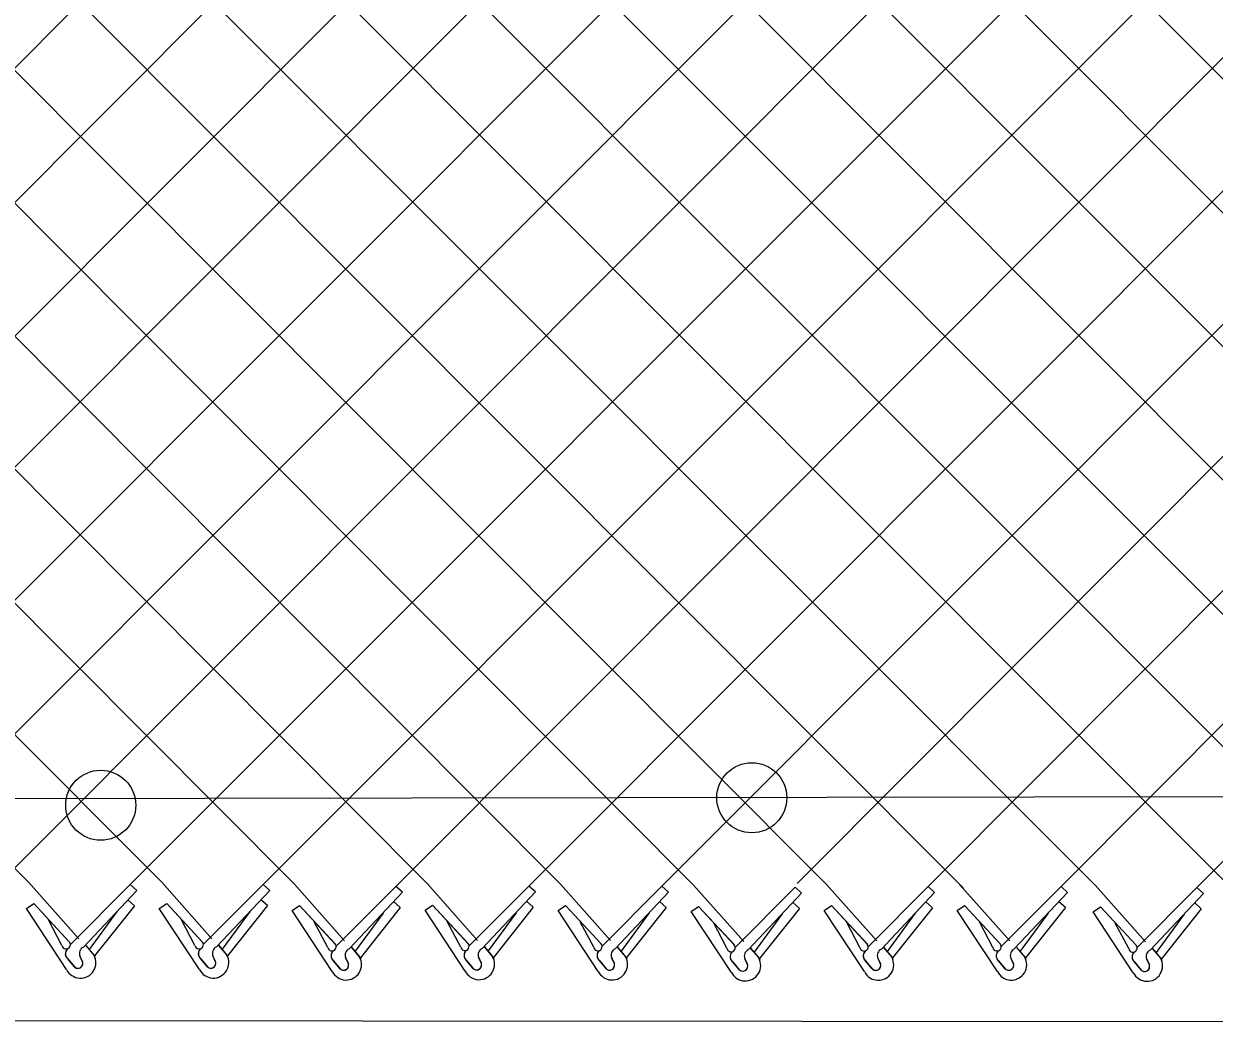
# Model space of a CAD drawing. Extents: x 0 to 2.85, y -0.1 to 1.83.
# Drawn here: x 0.7737 to 0.8458, y 1.2817 to 1.3422 of the extents above; entities that cross this region are included whole.
import ezdxf

# ---------------------------------------------------------------- set-up
doc = ezdxf.new("R2010")
doc.units = 0
for name, color, linetype in [('sb_Chainlink Fence', 7, 'Continuous'), ('sb_Earth', 7, 'Continuous'), ('sb_Existing Structural Steel', 7, 'Continuous')]:
    doc.layers.add(name, color=color, linetype=linetype)

msp = doc.modelspace()

# ---------------------------------------------------------------- linework, layer by layer
at = {"layer": 'sb_Chainlink Fence'}
for p, q in [((0.7523301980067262, 1.400570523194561), (0.8628093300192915, 1.2900046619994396)), ((0.6674732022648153, 1.3970722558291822), (0.7740420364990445, 1.290248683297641)), ((0.6755266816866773, 1.3970518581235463), (0.782094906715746, 1.2902543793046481)), ((0.6835809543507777, 1.3970684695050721), (0.7901326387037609, 1.290137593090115)), ((0.691643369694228, 1.3971280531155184), (0.798186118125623, 1.290157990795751)), ((0.6997001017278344, 1.397083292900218), (0.8062403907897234, 1.290141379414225)), ((0.7077529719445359, 1.397077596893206), (0.8143028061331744, 1.290081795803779)), ((0.739902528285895, 1.3970373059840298), (0.84669264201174, 1.2900808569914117)), ((0.7641176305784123, 1.397034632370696), (0.8708660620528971, 1.2900494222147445)), ((0.7802253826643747, 1.3970308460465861), (0.8868983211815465, 1.2901512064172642)), ((0.788287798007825, 1.397090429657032), (0.8949518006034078, 1.2901716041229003)), ((0.8205754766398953, 1.2901844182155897), (0.9271628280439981, 1.3970379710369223)), ((0.7157323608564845, 1.3969815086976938), (0.8223595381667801, 1.2901265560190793)), ((0.7237129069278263, 1.2899774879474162), (0.8305162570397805, 1.3969715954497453)), ((0.7237858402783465, 1.3969611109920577), (0.830632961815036, 1.289911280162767)), ((0.7315764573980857, 1.28971102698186), (0.838572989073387, 1.3969268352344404)), ((0.731840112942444, 1.3969777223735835), (0.8386391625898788, 1.2900604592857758)), ((0.7397659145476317, 1.289818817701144), (0.8466258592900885, 1.3969211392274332)), ((0.7479399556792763, 1.2900915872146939), (0.8546688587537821, 1.3969569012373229)), ((0.7479592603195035, 1.3969925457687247), (0.8547469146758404, 1.2900642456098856)), ((0.7560126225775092, 1.2901531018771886), (0.8627255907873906, 1.396912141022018)), ((0.7640668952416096, 1.2901364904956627), (0.8707784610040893, 1.3969064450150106)), ((0.7721293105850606, 1.2900769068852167), (0.878871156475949, 1.3969092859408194)), ((0.7721711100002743, 1.3970142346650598), (0.8789189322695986, 1.290055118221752)), ((0.7801860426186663, 1.2901216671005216), (0.886924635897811, 1.3968888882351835)), ((0.7882389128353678, 1.2901273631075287), (0.8949789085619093, 1.3969054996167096)), ((0.7962766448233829, 1.2900105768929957), (0.9030413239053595, 1.3969650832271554)), ((0.8043301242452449, 1.2900309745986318), (0.9110980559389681, 1.3969203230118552)), ((0.8123843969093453, 1.2900143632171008), (0.9191509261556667, 1.396914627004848)), ((0.8285127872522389, 1.2900088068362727), (0.9352195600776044, 1.396993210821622)), ((0.8365564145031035, 1.290005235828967), (0.9432724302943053, 1.39698751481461)), ((0.8447831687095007, 1.2899334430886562), (0.9513651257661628, 1.3969903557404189)), ((0.7740420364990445, 1.290248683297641), (0.7770773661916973, 1.2868310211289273)), ((0.7765586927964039, 1.286478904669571), (0.7801860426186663, 1.2901216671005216)), ((0.7773564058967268, 1.2863363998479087), (0.7805818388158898, 1.2897630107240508)), ((0.7805818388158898, 1.2897630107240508), (0.7801860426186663, 1.2901216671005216)), ((0.782094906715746, 1.2902543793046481), (0.7851302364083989, 1.2868367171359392)), ((0.7846115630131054, 1.2864846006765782), (0.7882389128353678, 1.2901273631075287)), ((0.7854092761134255, 1.2863420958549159), (0.7886347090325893, 1.289768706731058)), ((0.7886347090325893, 1.289768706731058), (0.7882389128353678, 1.2901273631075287)), ((0.7901326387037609, 1.290137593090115), (0.7931679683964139, 1.2867199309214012)), ((0.7926492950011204, 1.286367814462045), (0.7962766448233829, 1.2900105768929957)), ((0.7934470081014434, 1.2862253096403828), (0.7966724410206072, 1.2896519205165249)), ((0.7966724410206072, 1.2896519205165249), (0.7962766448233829, 1.2900105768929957)), ((0.798186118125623, 1.290157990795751), (0.8012214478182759, 1.2867403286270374)), ((0.8007027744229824, 1.286388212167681), (0.8043301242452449, 1.2900309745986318)), ((0.8015004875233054, 1.2862457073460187), (0.8047259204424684, 1.2896723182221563)), ((0.8047259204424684, 1.2896723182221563), (0.8043301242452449, 1.2900309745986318)), ((0.8062403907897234, 1.290141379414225), (0.8092757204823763, 1.2867237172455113)), ((0.8087570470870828, 1.2863716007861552), (0.8123843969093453, 1.2900143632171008)), ((0.8095547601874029, 1.2862290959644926), (0.8127801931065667, 1.289655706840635)), ((0.8127801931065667, 1.289655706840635), (0.8123843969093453, 1.2900143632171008)), ((0.8143028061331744, 1.290081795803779), (0.8173381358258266, 1.2866641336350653)), ((0.816819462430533, 1.286312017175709), (0.8204468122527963, 1.2899547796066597)), ((0.8208426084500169, 1.289596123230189), (0.8204468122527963, 1.2899547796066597)), ((0.8223595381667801, 1.2901265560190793), (0.825394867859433, 1.2867088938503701)), ((0.8248761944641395, 1.2863567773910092), (0.8285035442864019, 1.2899995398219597)), ((0.8256739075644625, 1.286214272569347), (0.8288993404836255, 1.2896408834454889)), ((0.8288993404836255, 1.2896408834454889), (0.8285035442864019, 1.2899995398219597)), ((0.8304124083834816, 1.2901322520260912), (0.8334477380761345, 1.2867145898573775)), ((0.832929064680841, 1.2863624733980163), (0.8365564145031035, 1.290005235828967)), ((0.8337267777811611, 1.286219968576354), (0.8369522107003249, 1.289646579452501)), ((0.8369522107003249, 1.289646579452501), (0.8365564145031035, 1.290005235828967)), ((0.8386391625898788, 1.2900604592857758), (0.8416744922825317, 1.2866427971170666)), ((0.8411558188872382, 1.2862906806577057), (0.8447831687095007, 1.2899334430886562)), ((0.8451789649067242, 1.2895747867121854), (0.8447831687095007, 1.2899334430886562)), ((0.7738979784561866, 1.2886610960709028), (0.7743439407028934, 1.2889657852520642)), ((0.7743439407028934, 1.2889657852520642), (0.7764999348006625, 1.286642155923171)), ((0.7743439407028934, 1.2889657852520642), (0.7765137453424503, 1.286628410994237)), ((0.7804474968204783, 1.2888370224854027), (0.7800517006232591, 1.2891956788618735)), ((0.781950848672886, 1.28866679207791), (0.782396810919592, 1.288971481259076)), ((0.782396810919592, 1.288971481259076), (0.7845528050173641, 1.2866478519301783)), ((0.782396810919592, 1.288971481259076), (0.7845666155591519, 1.2866341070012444)), ((0.7885003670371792, 1.2888427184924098), (0.78810457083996, 1.2892013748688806)), ((0.7965380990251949, 1.2887259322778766), (0.7961423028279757, 1.2890845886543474)), ((0.8045915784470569, 1.2887463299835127), (0.8041957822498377, 1.2891049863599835)), ((0.8126458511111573, 1.2887297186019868), (0.8122500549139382, 1.2890883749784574)), ((0.8176171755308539, 1.2861695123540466), (0.8208426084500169, 1.289596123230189)), ((0.8207082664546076, 1.2886701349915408), (0.8203124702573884, 1.2890287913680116)), ((0.8287649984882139, 1.2887148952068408), (0.8283692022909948, 1.2890735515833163)), ((0.8368178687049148, 1.2887205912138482), (0.8364220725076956, 1.2890792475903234)), ((0.8419535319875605, 1.2861481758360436), (0.8451789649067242, 1.2895747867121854)), ((0.845044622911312, 1.2886487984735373), (0.8446488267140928, 1.2890074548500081)), ((0.7763344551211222, 1.2849721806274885), (0.7738979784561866, 1.2886610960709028)), ((0.7794084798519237, 1.2885049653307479), (0.7777114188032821, 1.2861950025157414)), ((0.7804474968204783, 1.2888370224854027), (0.7780346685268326, 1.285802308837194)), ((0.7843873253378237, 1.2849778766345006), (0.781950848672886, 1.28866679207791)), ((0.7874613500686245, 1.288510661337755), (0.7857642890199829, 1.2862006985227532)), ((0.7885003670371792, 1.2888427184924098), (0.7860875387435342, 1.285808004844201)), ((0.7899885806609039, 1.288550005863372), (0.79043454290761, 1.288854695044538)), ((0.7924250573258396, 1.2848610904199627), (0.7899885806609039, 1.288550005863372)), ((0.79043454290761, 1.288854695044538), (0.7925905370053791, 1.286531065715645)), ((0.79043454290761, 1.288854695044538), (0.7926043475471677, 1.286517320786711)), ((0.7954990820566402, 1.288393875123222), (0.7938020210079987, 1.2860839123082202)), ((0.7965380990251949, 1.2887259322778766), (0.7941252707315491, 1.285691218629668)), ((0.7980420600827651, 1.2885704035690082), (0.7984880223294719, 1.2888750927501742)), ((0.8004785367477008, 1.2848814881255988), (0.7980420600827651, 1.2885704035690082)), ((0.7984880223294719, 1.2888750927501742), (0.800644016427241, 1.2865514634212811)), ((0.7984880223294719, 1.2888750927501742), (0.8006578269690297, 1.2865377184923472)), ((0.8035525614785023, 1.2884142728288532), (0.8018555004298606, 1.2861043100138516)), ((0.8045915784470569, 1.2887463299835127), (0.8021787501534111, 1.2857116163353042)), ((0.8060963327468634, 1.2885537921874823), (0.8065422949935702, 1.2888584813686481)), ((0.8085328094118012, 1.2848648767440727), (0.8060963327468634, 1.2885537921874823)), ((0.8065422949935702, 1.2888584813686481), (0.8086982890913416, 1.286534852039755)), ((0.8065422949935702, 1.2888584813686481), (0.8087120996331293, 1.2865211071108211)), ((0.8116068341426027, 1.2883976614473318), (0.8099097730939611, 1.2860876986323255)), ((0.8126458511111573, 1.2887297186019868), (0.8102330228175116, 1.285695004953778)), ((0.8141587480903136, 1.2884942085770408), (0.8146047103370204, 1.2887988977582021)), ((0.8165952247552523, 1.2848052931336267), (0.8141587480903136, 1.2884942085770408)), ((0.8146047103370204, 1.2887988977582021), (0.8167607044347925, 1.286475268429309)), ((0.8146047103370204, 1.2887988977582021), (0.8167745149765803, 1.2864615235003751)), ((0.8196692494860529, 1.288338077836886), (0.8179721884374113, 1.2860281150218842)), ((0.8207082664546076, 1.2886701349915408), (0.8182954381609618, 1.285635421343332)), ((0.8222154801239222, 1.2885389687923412), (0.822661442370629, 1.288843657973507)), ((0.8246519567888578, 1.2848500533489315), (0.8222154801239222, 1.2885389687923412)), ((0.822661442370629, 1.288843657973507), (0.8248174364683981, 1.2865200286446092)), ((0.822661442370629, 1.288843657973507), (0.824831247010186, 1.2865062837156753)), ((0.8277259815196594, 1.2883828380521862), (0.8260289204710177, 1.2860728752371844)), ((0.8287649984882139, 1.2887148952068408), (0.8263521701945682, 1.285680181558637)), ((0.8302683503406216, 1.2885446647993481), (0.8307143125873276, 1.2888493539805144)), ((0.8327048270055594, 1.2848557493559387), (0.8302683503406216, 1.2885446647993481)), ((0.8307143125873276, 1.2888493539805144), (0.8328703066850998, 1.286525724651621)), ((0.8307143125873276, 1.2888493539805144), (0.8328841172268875, 1.2865119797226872)), ((0.8357788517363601, 1.2883885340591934), (0.8340817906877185, 1.2860785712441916)), ((0.8368178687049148, 1.2887205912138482), (0.8344050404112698, 1.2856858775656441)), ((0.8384951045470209, 1.2884728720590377), (0.8389410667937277, 1.2887775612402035)), ((0.8409315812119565, 1.284783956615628), (0.8384951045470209, 1.2884728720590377)), ((0.8389410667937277, 1.2887775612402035), (0.8410970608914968, 1.2864539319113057)), ((0.8389410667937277, 1.2887775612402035), (0.8411108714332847, 1.2864401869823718)), ((0.8440056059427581, 1.2883167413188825), (0.8423085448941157, 1.286006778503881)), ((0.845044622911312, 1.2886487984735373), (0.842631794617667, 1.2856140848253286)), ((0.7760570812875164, 1.2864276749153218), (0.7752454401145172, 1.287979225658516)), ((0.7841099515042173, 1.286433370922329), (0.7832983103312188, 1.2879849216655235)), ((0.792147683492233, 1.286316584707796), (0.7913360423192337, 1.2878681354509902)), ((0.8002011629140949, 1.286336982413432), (0.7993895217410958, 1.2878885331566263)), ((0.8082554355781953, 1.2863203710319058), (0.8074437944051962, 1.2878719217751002)), ((0.8163178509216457, 1.28626078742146), (0.8155062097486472, 1.2878123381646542)), ((0.824374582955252, 1.2863055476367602), (0.8235629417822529, 1.287857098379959)), ((0.8324274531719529, 1.286311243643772), (0.8316158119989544, 1.2878627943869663)), ((0.8406542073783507, 1.2862394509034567), (0.8398425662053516, 1.287791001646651)), ((0.7774915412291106, 1.2864319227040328), (0.7779867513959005, 1.2858457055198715)), ((0.777498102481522, 1.2864229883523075), (0.7779892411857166, 1.285843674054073)), ((0.7855444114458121, 1.28643761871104), (0.786039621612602, 1.2858514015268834)), ((0.7855509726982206, 1.2864286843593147), (0.7860421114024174, 1.2858493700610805)), ((0.7935821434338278, 1.286320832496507), (0.7940773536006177, 1.2857346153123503)), ((0.7935887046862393, 1.2863118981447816), (0.7940798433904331, 1.2857325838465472)), ((0.8016356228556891, 1.2863412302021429), (0.802130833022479, 1.2857550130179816)), ((0.8016421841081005, 1.2863322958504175), (0.8021333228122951, 1.2857529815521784)), ((0.8096898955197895, 1.286324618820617), (0.8101851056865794, 1.2857384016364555)), ((0.8096964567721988, 1.2863156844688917), (0.8101875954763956, 1.285736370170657)), ((0.8177523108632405, 1.286265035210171), (0.8182475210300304, 1.2856788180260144)), ((0.817758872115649, 1.2862561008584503), (0.8182500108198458, 1.2856767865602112)), ((0.8258090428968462, 1.2863097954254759), (0.8263042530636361, 1.2857235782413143)), ((0.8258156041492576, 1.2863008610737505), (0.8263067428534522, 1.2857215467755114)), ((0.8338619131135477, 1.286315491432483), (0.8343571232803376, 1.2857292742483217)), ((0.8338684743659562, 1.2863065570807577), (0.834359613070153, 1.2857272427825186)), ((0.8420886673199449, 1.2862436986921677), (0.8425838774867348, 1.2856574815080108)), ((0.8420952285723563, 1.2862347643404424), (0.8425863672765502, 1.285655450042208)), ((0.7767860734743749, 1.2851571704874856), (0.7763820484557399, 1.2856409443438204)), ((0.7763820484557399, 1.2856409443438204), (0.7768271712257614, 1.285113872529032)), ((0.7773081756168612, 1.2854427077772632), (0.7771446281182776, 1.285797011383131)), ((0.7771452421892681, 1.2857844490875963), (0.7773078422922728, 1.2854507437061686)), ((0.7779867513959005, 1.2858457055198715), (0.7780231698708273, 1.2857776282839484)), ((0.7780231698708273, 1.2857776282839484), (0.7780542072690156, 1.2857047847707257)), ((0.7848389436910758, 1.2851628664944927), (0.7844349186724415, 1.2856466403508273)), ((0.7844349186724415, 1.2856466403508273), (0.7848800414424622, 1.2851195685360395)), ((0.7853610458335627, 1.2854484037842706), (0.7851974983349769, 1.2858027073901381)), ((0.7851981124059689, 1.2857901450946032), (0.7853607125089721, 1.2854564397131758)), ((0.786039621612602, 1.2858514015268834), (0.7860760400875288, 1.2857833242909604)), ((0.7860760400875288, 1.2857833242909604), (0.7861070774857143, 1.2857104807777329)), ((0.7928766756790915, 1.2850460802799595), (0.7924726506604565, 1.2855298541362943)), ((0.7924726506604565, 1.2855298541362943), (0.7929177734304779, 1.2850027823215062)), ((0.7933987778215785, 1.2853316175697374), (0.7932352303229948, 1.285685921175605)), ((0.7932358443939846, 1.2856733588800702), (0.79339844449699, 1.2853396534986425)), ((0.7940773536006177, 1.2857346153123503), (0.7941137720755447, 1.2856665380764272)), ((0.7941137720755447, 1.2856665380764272), (0.7941448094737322, 1.2855936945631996)), ((0.8009301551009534, 1.2850664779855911), (0.8005261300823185, 1.2855502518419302)), ((0.8005261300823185, 1.2855502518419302), (0.8009712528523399, 1.2850231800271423)), ((0.8014522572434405, 1.2853520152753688), (0.8012887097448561, 1.285706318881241)), ((0.8012893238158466, 1.2856937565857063), (0.801451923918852, 1.2853600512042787)), ((0.802130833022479, 1.2857550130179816), (0.8021672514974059, 1.2856869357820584)), ((0.8021672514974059, 1.2856869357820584), (0.8021982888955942, 1.2856140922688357)), ((0.808984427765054, 1.2850498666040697), (0.808580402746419, 1.2855336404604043)), ((0.808580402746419, 1.2855336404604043), (0.8090255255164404, 1.2850065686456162)), ((0.8095065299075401, 1.2853354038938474), (0.8093429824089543, 1.2856897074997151)), ((0.8093435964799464, 1.2856771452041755), (0.8095061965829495, 1.2853434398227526)), ((0.8101851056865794, 1.2857384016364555), (0.8102215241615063, 1.2856703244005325)), ((0.8102215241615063, 1.2856703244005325), (0.8102525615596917, 1.2855974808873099)), ((0.8170468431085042, 1.2849902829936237), (0.8166428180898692, 1.2854740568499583)), ((0.8166428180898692, 1.2854740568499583), (0.8170879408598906, 1.284946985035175)), ((0.8175689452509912, 1.2852758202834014), (0.8174053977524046, 1.285630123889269)), ((0.8174060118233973, 1.2856175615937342), (0.8175686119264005, 1.2852838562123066)), ((0.8182475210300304, 1.2856788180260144), (0.8182839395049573, 1.2856107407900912)), ((0.8182839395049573, 1.2856107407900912), (0.8183149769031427, 1.2855378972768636)), ((0.8251035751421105, 1.2850350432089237), (0.8246995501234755, 1.2855188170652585)), ((0.8246995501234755, 1.2855188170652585), (0.825144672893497, 1.284991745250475)), ((0.8256256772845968, 1.2853205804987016), (0.8254621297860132, 1.285674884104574)), ((0.8254627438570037, 1.2856623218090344), (0.8256253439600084, 1.2853286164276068)), ((0.8263042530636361, 1.2857235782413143), (0.8263406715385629, 1.2856555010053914)), ((0.8263406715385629, 1.2856555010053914), (0.8263717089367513, 1.285582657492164)), ((0.8331564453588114, 1.2850407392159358), (0.8327524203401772, 1.2855245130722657)), ((0.8327524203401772, 1.2855245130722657), (0.8331975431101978, 1.2849974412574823)), ((0.8336785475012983, 1.2853262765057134), (0.8335150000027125, 1.2856805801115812)), ((0.8335156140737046, 1.2856680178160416), (0.8336782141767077, 1.2853343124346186)), ((0.8343571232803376, 1.2857292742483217), (0.8343935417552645, 1.2856611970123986)), ((0.8343935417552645, 1.2856611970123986), (0.8344245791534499, 1.285588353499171)), ((0.8413831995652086, 1.2849689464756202), (0.8409791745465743, 1.285452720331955)), ((0.8409791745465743, 1.285452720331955), (0.8414242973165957, 1.284925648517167)), ((0.8419053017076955, 1.285254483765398), (0.8417417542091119, 1.2856087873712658)), ((0.8417423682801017, 1.285596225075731), (0.8419049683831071, 1.2852625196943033)), ((0.8425838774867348, 1.2856574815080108), (0.8426202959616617, 1.2855894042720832)), ((0.8426202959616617, 1.2855894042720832), (0.8426513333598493, 1.2855165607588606))]:
    msp.add_line(p, q, dxfattribs=at)
for centre, radius, start, end in [((0.7763090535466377, 1.2864717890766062), 0.00025580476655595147, 189.9304409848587, 40.97853800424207), ((0.7766415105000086, 1.2859242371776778), 0.0003843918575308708, 126.9947472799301, 219.79833989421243), ((0.776652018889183, 1.285923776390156), 0.0003909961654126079, 127.7656421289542, 226.33281459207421), ((0.7775323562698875, 1.2859563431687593), 0.00041880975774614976, 114.84216649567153, 203.51671506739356), ((0.7843619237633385, 1.286477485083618), 0.00025580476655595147, 189.9304409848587, 40.97853800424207), ((0.7846943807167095, 1.285929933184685), 0.0003843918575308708, 126.9947472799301, 219.79833989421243), ((0.7847048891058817, 1.2859294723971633), 0.0003909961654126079, 127.7656421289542, 226.33281459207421), ((0.7855852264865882, 1.2859620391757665), 0.00041880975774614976, 114.84216649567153, 203.51671506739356), ((0.7923996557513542, 1.2863606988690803), 0.00025580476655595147, 189.9304409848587, 40.97853800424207), ((0.7927321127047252, 1.285813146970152), 0.0003843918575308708, 126.9947472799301, 219.79833989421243), ((0.7927426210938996, 1.28581268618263), 0.0003909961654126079, 127.7656421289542, 226.33281459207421), ((0.7936229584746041, 1.2858452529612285), 0.00041880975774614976, 114.84216649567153, 203.51671506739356), ((0.8004531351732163, 1.2863810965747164), 0.00025580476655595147, 189.9304409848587, 40.97853800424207), ((0.8007855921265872, 1.285833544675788), 0.0003843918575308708, 126.9947472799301, 219.79833989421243), ((0.8007961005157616, 1.2858330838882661), 0.0003909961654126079, 127.7656421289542, 226.33281459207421), ((0.801676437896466, 1.2858656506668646), 0.00041880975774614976, 114.84216649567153, 203.51671506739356), ((0.8085074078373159, 1.2863644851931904), 0.00025580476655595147, 189.9304409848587, 40.97853800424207), ((0.8088398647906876, 1.285816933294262), 0.0003843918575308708, 126.9947472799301, 219.79833989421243), ((0.8088503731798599, 1.2858164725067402), 0.0003909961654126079, 127.7656421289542, 226.33281459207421), ((0.8097307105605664, 1.2858490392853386), 0.00041880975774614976, 114.84216649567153, 203.51671506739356), ((0.8165698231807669, 1.2863049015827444), 0.00025580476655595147, 189.9304409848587, 40.97853800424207), ((0.8169022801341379, 1.285757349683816), 0.0003843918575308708, 126.9947472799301, 219.79833989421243), ((0.8169127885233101, 1.285756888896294), 0.0003909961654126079, 127.7656421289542, 226.33281459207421), ((0.8177931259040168, 1.2857894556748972), 0.00041880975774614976, 114.84216649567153, 203.51671506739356), ((0.8246265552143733, 1.2863496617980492), 0.00025580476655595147, 189.9304409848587, 40.97853800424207), ((0.8249590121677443, 1.2858021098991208), 0.0003843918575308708, 126.9947472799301, 219.79833989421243), ((0.8249695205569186, 1.285801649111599), 0.0003909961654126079, 127.7656421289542, 226.33281459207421), ((0.8258498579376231, 1.2858342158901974), 0.00041880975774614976, 114.84216649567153, 203.51671506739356), ((0.8326794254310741, 1.2863553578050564), 0.00025580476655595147, 189.9304409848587, 40.97853800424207), ((0.8330118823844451, 1.285807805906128), 0.0003843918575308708, 126.9947472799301, 219.79833989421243), ((0.8330223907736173, 1.285807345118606), 0.0003909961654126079, 127.7656421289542, 226.33281459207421), ((0.8339027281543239, 1.2858399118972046), 0.00041880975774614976, 114.84216649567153, 203.51671506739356), ((0.8409061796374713, 1.2862835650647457), 0.00025580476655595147, 189.9304409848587, 40.97853800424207), ((0.8412386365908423, 1.2857360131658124), 0.0003843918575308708, 126.9947472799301, 219.79833989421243), ((0.8412491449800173, 1.2857355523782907), 0.0003909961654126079, 127.7656421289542, 226.33281459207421), ((0.842129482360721, 1.285768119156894), 0.00041880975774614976, 114.84216649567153, 203.51671506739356), ((0.7771729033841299, 1.2853869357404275), 0.0009354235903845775, 206.32021657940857, 29.22686940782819), ((0.7770188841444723, 1.2853515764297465), 0.00030330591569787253, 219.86319118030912, 17.48524419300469), ((0.7770199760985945, 1.285350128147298), 0.00030494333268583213, 230.78260140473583, 19.265642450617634), ((0.7852257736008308, 1.2853926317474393), 0.0009354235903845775, 206.32021657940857, 29.22686940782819), ((0.7850717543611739, 1.2853572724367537), 0.00030330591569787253, 219.86319118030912, 17.48524419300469), ((0.7850728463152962, 1.285355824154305), 0.00030494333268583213, 230.78260140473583, 19.265642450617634), ((0.7932635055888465, 1.2852758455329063), 0.0009354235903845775, 206.32021657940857, 29.22686940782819), ((0.7931094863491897, 1.285240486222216), 0.00030330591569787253, 219.86319118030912, 17.48524419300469), ((0.7931105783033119, 1.2852390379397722), 0.00030494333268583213, 230.78260140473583, 19.265642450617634), ((0.8013169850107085, 1.2852962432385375), 0.0009354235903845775, 206.32021657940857, 29.22686940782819), ((0.8011629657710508, 1.2852608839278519), 0.00030330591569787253, 219.86319118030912, 17.48524419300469), ((0.8011640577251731, 1.2852594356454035), 0.00030494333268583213, 230.78260140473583, 19.265642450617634), ((0.8093712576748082, 1.2852796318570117), 0.0009354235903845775, 206.32021657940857, 29.22686940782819), ((0.8092172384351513, 1.2852442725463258), 0.00030330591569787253, 219.86319118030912, 17.48524419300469), ((0.8092183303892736, 1.285242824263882), 0.00030494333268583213, 230.78260140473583, 19.265642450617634), ((0.8174336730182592, 1.2852200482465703), 0.0009354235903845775, 206.32021657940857, 29.22686940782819), ((0.8172807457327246, 1.285183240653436), 0.00030494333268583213, 230.78260140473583, 19.265642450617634), ((0.8254904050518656, 1.2852648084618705), 0.0009354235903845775, 206.32021657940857, 29.22686940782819), ((0.8253363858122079, 1.2852294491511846), 0.00030330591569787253, 219.86319118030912, 17.48524419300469), ((0.8253374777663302, 1.2852280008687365), 0.00030494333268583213, 230.78260140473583, 19.265642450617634), ((0.8335432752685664, 1.2852705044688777), 0.0009354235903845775, 206.32021657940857, 29.22686940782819), ((0.8333892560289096, 1.285235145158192), 0.00030330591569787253, 219.86319118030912, 17.48524419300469), ((0.8333903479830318, 1.2852336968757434), 0.00030494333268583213, 230.78260140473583, 19.265642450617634), ((0.8417700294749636, 1.2851987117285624), 0.0009354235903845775, 206.32021657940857, 29.22686940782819), ((0.8172796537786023, 1.2851846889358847), 0.00030330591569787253, 219.86319118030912, 17.48524419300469), ((0.8416160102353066, 1.2851633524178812), 0.00030330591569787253, 219.86319118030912, 17.48524419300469), ((0.8416171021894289, 1.2851619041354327), 0.00030494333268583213, 230.78260140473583, 19.265642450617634)]:
    msp.add_arc(centre, radius, start, end, dxfattribs=at)
at = {"layer": 'sb_Earth'}
for p, q in [((0.36813518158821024, 1.2822654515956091), (0.7942331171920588, 1.2818692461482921)), ((0.7942331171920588, 1.2818692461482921), (1.0482400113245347, 1.2816676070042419))]:
    msp.add_line(p, q, dxfattribs=at)
at = {"layer": 'sb_Existing Structural Steel'}
msp.add_line((0.3677572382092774, 1.2946482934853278), (1.0468782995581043, 1.2957760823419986), dxfattribs=at)
for centre in [(0.7784013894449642, 1.2949172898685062), (0.8178304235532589, 1.295374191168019)]:
    msp.add_circle(centre, 0.0021204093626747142, dxfattribs=at)

doc.saveas('drawing.dxf')
